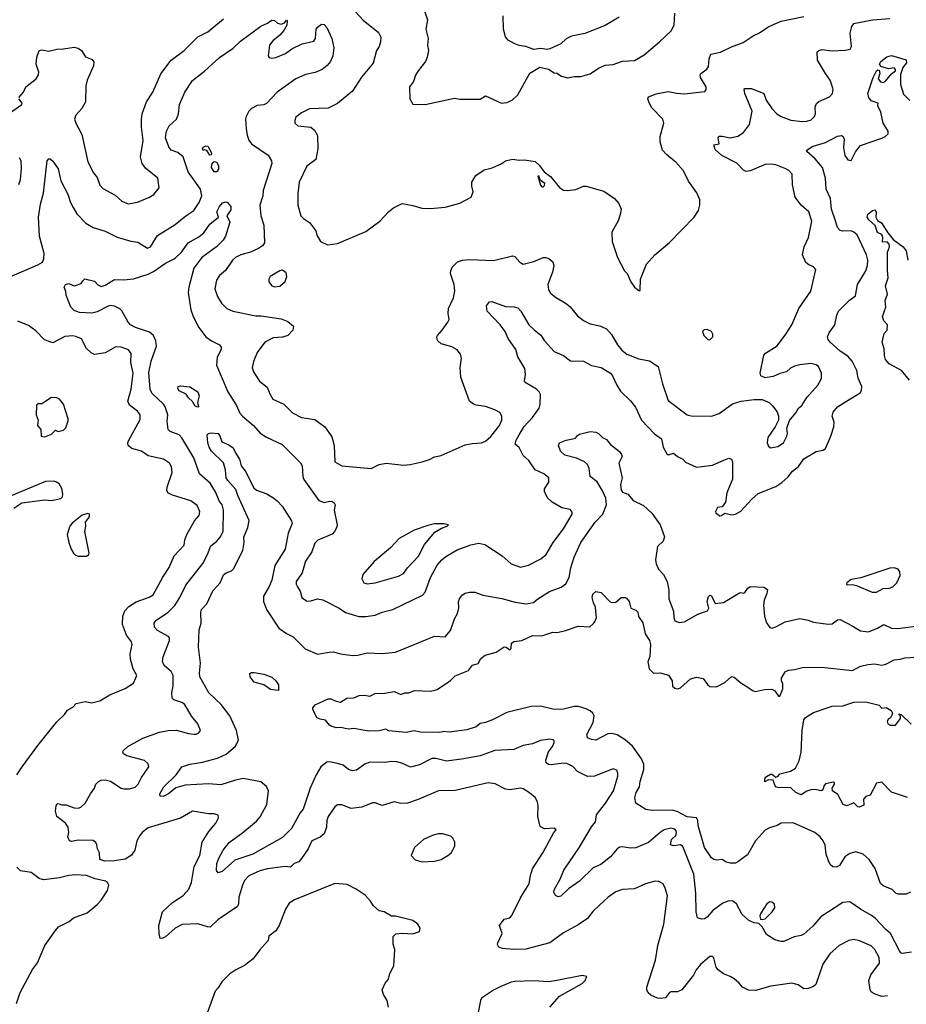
# Model space of a CAD drawing. Extents: x 1678759 to 1859541, y 384609 to 522867.
# Tile 381 of 466: x 1815879 to 1822476, y 413438 to 420765. Entities that reach past the tile are written whole.
import ezdxf

# ---------------------------------------------------------------- set-up
doc = ezdxf.new("R2010")
doc.units = 0

msp = doc.modelspace()

# ---------------------------------------------------------------- linework, layer by layer
at = {"layer": '0CON20XD'}
for points in [[(1818376.2, 420825), (1818435, 420761.2), (1818549.5, 420669.5), (1818566.7, 420635), (1818565, 420600), (1818553.8, 420565), (1818533.8, 420535), (1818509.5, 420440.5), (1818422.1, 420337.9), (1818356.2, 420233.8), (1818245, 420142.5), (1818175, 420106.2), (1818035, 420102), (1817976.9, 420073.1), (1817935, 420040), (1817926, 420015), (1817926.2, 419995), (1817947.5, 419975), (1818044.2, 419964.2), (1818072.7, 419942.7), (1818094.3, 419904.3), (1818097.1, 419805), (1818082, 419725), (1818015, 419673.8), (1817958.1, 419555), (1817948.7, 419471.3), (1817948.9, 419385), (1817972, 419305), (1817991.2, 419285), (1818035, 419256.2), (1818054.1, 419234.1), (1818082, 419195), (1818090.5, 419160.5), (1818117.5, 419115), (1818169.3, 419089.3), (1818245, 419100), (1818455, 419190), (1818560, 419265), (1818624.5, 419335.5), (1818660, 419365), (1818725, 419396.7), (1818805, 419383.3), (1818872.3, 419362.3), (1818935, 419360), (1819045, 419370), (1819155, 419398.8), (1819237.5, 419445), (1819252.5, 419485), (1819242.5, 419525), (1819242.5, 419555), (1819272.5, 419605), (1819335, 419648.8), (1819395, 419663.8), (1819465.9, 419694.1), (1819495, 419713.8), (1819545, 419726.2), (1819595, 419718.8), (1819635, 419723.3), (1819715, 419710), (1819745, 419682.5), (1819781.9, 419631.9), (1819828.8, 419598.8), (1819895, 419516), (1819925, 419497.5), (1819954.1, 419494.1), (1820018.3, 419501.7), (1820073.6, 419526.4), (1820095, 419526.7), (1820225, 419488), (1820306.2, 419435), (1820336.9, 419396.9), (1820353.9, 419356.1), (1820347.5, 419315), (1820333, 419267), (1820286.2, 419185), (1820288.8, 419115), (1820326.7, 418995), (1820378.8, 418895), (1820398.8, 418875), (1820426.2, 418815), (1820455, 418773.3), (1820485, 418750), (1820495, 418750), (1820497.5, 418835), (1820543.8, 418945), (1820605.6, 419014.4), (1820715, 419107.5), (1820898, 419295), (1820930, 419345), (1820941.2, 419385), (1820941.2, 419425), (1820917.7, 419477.7), (1820855, 419563.3), (1820819.7, 419639.7), (1820761.2, 419705), (1820724.6, 419734.6), (1820691.1, 419761.1), (1820662.5, 419795), (1820645.6, 419855), (1820644.3, 419895), (1820671.4, 419995), (1820665.7, 420025), (1820581.3, 420111.3), (1820559.4, 420155), (1820554.3, 420175.7), (1820558.3, 420191.7), (1820615, 420212.2), (1820705, 420229.5), (1820767.4, 420217.4), (1820825, 420214.4), (1820978.3, 420231.7), (1820986.1, 420243.9), (1820986, 420265), (1820945.8, 420335), (1820942, 420355), (1820946.7, 420365), (1820993.2, 420396.8), (1821005.7, 420414.3), (1821010.5, 420475), (1821022.1, 420507.9), (1821095, 420523.6), (1821175, 420562.5), (1821262.5, 420595), (1821337.5, 420645), (1821383.6, 420666.4), (1821445, 420710), (1821492.5, 420732.5), (1821545, 420754), (1821715, 420788.8)], [(1818887.5, 420845), (1818912.5, 420765), (1818900, 420695), (1818918, 420625), (1818914, 420575), (1818920, 420535), (1818911.2, 420485), (1818898.8, 420455), (1818844.3, 420385.7), (1818825, 420352.5), (1818808.8, 420305), (1818780.8, 420265), (1818783.3, 420175), (1818805, 420137.5), (1818895, 420133.8)], [(1815805, 418851.5), (1816015, 418940.9), (1816048.3, 418961.7), (1816059.6, 418985), (1816060.4, 419025), (1816025.5, 419155), (1816018.5, 419295), (1816035, 419392.5), (1816056.7, 419475), (1816068.9, 419585), (1816083.3, 419715), (1816095, 419730), (1816105, 419730), (1816125, 419712.5), (1816165.8, 419655), (1816184.3, 419565), (1816236.8, 419466.8), (1816257.1, 419405), (1816277.2, 419367.2), (1816305, 419320.8), (1816370.3, 419250.3), (1816425, 419219.2), (1816515, 419191.9), (1816605, 419147.5), (1816705, 419117.1), (1816758.7, 419108.7), (1816830, 419065), (1816852, 419075), (1816905, 419158), (1817035, 419240), (1817114.6, 419305.4), (1817176, 419344), (1817215, 419405.8), (1817233.8, 419455), (1817224.5, 419505), (1817133.7, 419633.7), (1817094.5, 419745), (1817055.9, 419775.9), (1817006, 419795), (1816988, 419818), (1816964.5, 419885), (1816970.6, 419935), (1816990.8, 419975), (1817045.6, 420025), (1817059.5, 420065), (1817067.2, 420132.8), (1817108.9, 420225), (1817165, 420311.4), (1817255, 420382.5), (1817365, 420484.3), (1817467.1, 420552.9), (1817522.9, 420605), (1817674.1, 420715.9), (1817722, 420738), (1817755, 420761.2), (1817775, 420758), (1817798.6, 420738.6), (1817825, 420730.8), (1817848.3, 420741.7), (1817865, 420762.5), (1817870, 420755), (1817868, 420725), (1817844.3, 420685), (1817815, 420650), (1817762.4, 420607.6), (1817738.6, 420575), (1817728.8, 420495), (1817735, 420483.3), (1817755, 420478), (1817783.9, 420483.9), (1817855.9, 420514.1), (1817905, 420547.3), (1817981.2, 420585), (1818066.7, 420605), (1818080.8, 420625), (1818084.2, 420695), (1818095, 420710), (1818125, 420731.2), (1818145, 420730), (1818165, 420706.7), (1818202.9, 420625), (1818216.8, 420556.8), (1818208.9, 420495), (1818190.6, 420455), (1818167.1, 420425), (1818130, 420395), (1818077.1, 420372.9), (1818005, 420358), (1817934.3, 420324.3)], [(1816205, 420549.4), (1816285, 420559.4), (1816314.3, 420554.3), (1816340, 420535), (1816369.4, 420489.4), (1816418.3, 420468.3), (1816431.2, 420451.2), (1816428.7, 420421.3), (1816380, 420315), (1816372.2, 420272.2), (1816368.6, 420155), (1816341.4, 420105), (1816295.6, 420054.4), (1816287.1, 420025), (1816295.6, 419995), (1816340.3, 419910.3), (1816386.8, 419706.8), (1816427.5, 419625), (1816455, 419590), (1816474.5, 419534.5), (1816498.3, 419508.3), (1816589.7, 419459.7), (1816640, 419415), (1816685, 419394.2), (1816755, 419407.5), (1816845, 419444), (1816877, 419463), (1816918, 419515), (1816908, 419585), (1816815, 419661.2), (1816790.8, 419695), (1816778.6, 419745), (1816798.6, 419865), (1816784.5, 419964.5), (1816784.4, 420025), (1816790, 420065), (1816821.4, 420155), (1816869.2, 420225), (1816928.8, 420361.2), (1817006.9, 420465), (1817103.1, 420535), (1817205, 420637.9), (1817278.9, 420675), (1817395, 420771.9)], [(1817934.3, 420324.3), (1817795.6, 420225), (1817715, 420142.2), (1817695, 420131.8), (1817645, 420125.5), (1817605, 420104.3), (1817584.2, 420085), (1817564.2, 420045.8), (1817560, 420025), (1817564.4, 419955), (1817571.9, 419905), (1817585, 419868), (1817605, 419841.4), (1817727.6, 419757.6), (1817753.8, 419715), (1817755.9, 419695.9), (1817691.5, 419495), (1817688.6, 419455), (1817666.2, 419383.8), (1817673.6, 419305), (1817695.6, 419235.6), (1817700, 419105), (1817686.9, 419083.1), (1817655, 419062.9), (1817595.3, 419034.7), (1817525, 419014.6), (1817485.7, 418995), (1817461.4, 418975), (1817411.3, 418898.7), (1817365, 418862), (1817342.4, 418827.6), (1817330.9, 418760.9), (1817352, 418705), (1817380, 418655), (1817421.2, 418615), (1817465, 418595.6), (1817635, 418561.1), (1817675, 418561.4), (1817825, 418538.6), (1817875, 418519.2), (1817916.2, 418485), (1817912, 418455), (1817875, 418416), (1817835, 418403.1), (1817765, 418396.7), (1817703.8, 418366.2), (1817645, 418288), (1817617.9, 418222.1), (1817610, 418175), (1817618.6, 418145), (1817662.9, 418075), (1817721.3, 418031.3), (1817740.9, 417980.9), (1817762.2, 417942.2), (1817844.5, 417904.5), (1817908.3, 417838.3), (1817975, 417805.6), (1818075, 417790), (1818148.6, 417735), (1818200.7, 417660.7), (1818218.1, 417595), (1818223.8, 417475), (1818275, 417445.6), (1818495, 417425.8), (1818555, 417453.8), (1818605, 417463.8), (1818735, 417449.2), (1818785, 417454.3), (1818875, 417474.2), (1818927.9, 417492.1), (1818965, 417512.5), (1819015, 417522.5), (1819195, 417600), (1819245, 417611.4), (1819315, 417615.8), (1819345, 417627.5), (1819385, 417662.9), (1819448.6, 417745), (1819465.7, 417785), (1819467.5, 417815), (1819450.9, 417840.9), (1819415, 417862.5), (1819343.9, 417886.1), (1819275, 417896.2), (1819255, 417903.8), (1819226.1, 417926.1), (1819161.2, 418105), (1819157.5, 418175), (1819167.5, 418245), (1819160, 418275), (1819135, 418307.5), (1819095, 418330), (1819015, 418353.8), (1818990, 418375), (1818986.2, 418385), (1818983.8, 418405), (1818988.8, 418415), (1819023.8, 418455), (1819065.7, 418514.3), (1819073.8, 418535), (1819067.7, 418577.7), (1819070, 418615), (1819105.8, 418695), (1819117.5, 418745), (1819112.9, 418795), (1819085.8, 418875), (1819086, 418895), (1819097.7, 418922.3), (1819138, 418962), (1819174.1, 418975.9), (1819225, 418980), (1819405, 418972.5), (1819545, 419008), (1819562.3, 419002.3), (1819600.3, 418960.3), (1819626.2, 418946.2), (1819704.5, 418965.5), (1819775, 418994.2), (1819795, 418995.8), (1819817, 418987), (1819845, 418963.3), (1819854, 418935), (1819844.4, 418885), (1819809.4, 418795), (1819814.3, 418755), (1819828.7, 418728.7), (1819865, 418699.2), (1819945, 418652.5), (1819975, 418627.5), (1820030.2, 418560.2), (1820075.5, 418525.5), (1820125, 418500.6), (1820196.3, 418486.3), (1820245, 418464.2), (1820282.6, 418422.6), (1820327.1, 418345), (1820360, 418305), (1820397.1, 418275), (1820485, 418242.2), (1820565, 418225.8), (1820629.2, 418185), (1820662.9, 418055), (1820705, 417931.2), (1820845.6, 417825.6), (1820875, 417817.5), (1821026.6, 417813.4), (1821085, 417834.3), (1821182.8, 417907.2), (1821246.8, 417926.8), (1821345, 417939.4), (1821405, 417938.6), (1821455, 417915.7), (1821479.2, 417895), (1821515, 417846.2), (1821525.7, 417815), (1821526, 417785), (1821500.6, 417735), (1821447.1, 417655), (1821440.8, 417615), (1821451.2, 417591.2), (1821465, 417578.8), (1821520.7, 417589.3), (1821562.5, 417615), (1821588.6, 417665), (1821592.9, 417685), (1821588, 417725), (1821606.8, 417783.2), (1821655, 417838.6), (1821675, 417872.9), (1821698.5, 417895), (1821735, 417952.5), (1821818.6, 418045), (1821845.7, 418095), (1821845.8, 418135), (1821823, 418183), (1821805, 418197.5), (1821765, 418206.9), (1821685, 418197.5), (1821645, 418186.2), (1821615, 418171.2), (1821585, 418143.8), (1821535, 418131.2), (1821485, 418110), (1821425, 418100), (1821393.3, 418115), (1821390, 418135), (1821415, 418267.5), (1821427.7, 418282.3), (1821515, 418338.8), (1821580, 418425), (1821623.8, 418495), (1821677.5, 418615), (1821766, 418745), (1821803.3, 418905), (1821785, 418926.2), (1821750.3, 418940.3), (1821727.9, 418957.9), (1821704.4, 419014.4), (1821715.7, 419075), (1821748.1, 419145), (1821774.2, 419265), (1821750.8, 419335), (1821693.8, 419383.8), (1821649.4, 419445), (1821629.5, 419535), (1821626.2, 419615), (1821602.4, 419642.4), (1821578.8, 419655), (1821505, 419685.6), (1821465, 419691.1), (1821425, 419688.1), (1821315, 419640), (1821285, 419635.8), (1821265.5, 419645.5), (1821215, 419696.9), (1821102.5, 419755), (1821055, 419798.8), (1821044, 419835), (1821085, 419842), (1821077.1, 419882.9), (1821082.5, 419897.5), (1821105, 419898.6), (1821165, 419886.5), (1821222, 419898), (1821265.7, 419925), (1821308.6, 419985), (1821330.4, 420085), (1821274.4, 420215), (1821270, 420245), (1821275, 420252.5), (1821325, 420252.5), (1821415.4, 420215.4), (1821434.4, 420165), (1821475.8, 420105), (1821514.2, 420065), (1821544.5, 420044.5), (1821617.6, 420017.6), (1821705, 420007.8), (1821735, 420010), (1821769.3, 420020.7), (1821794.2, 420045), (1821801.4, 420065), (1821799.2, 420115), (1821807.5, 420142.5), (1821825, 420156), (1821905, 420190), (1821926.2, 420215), (1821933.3, 420245), (1821930, 420255), (1821909.2, 420315), (1821876.2, 420363.8), (1821815.8, 420465), (1821813.3, 420525), (1821824.4, 420535.6), (1821847.7, 420542.3), (1821925, 420532.9), (1822022.3, 420537.7), (1822057.5, 420545), (1822068.8, 420565), (1822059.2, 420665), (1822070.8, 420715), (1822085, 420736), (1822225, 420762.9), (1822355, 420774.4)], [(1818895, 420133.8), (1819115, 420180.8), (1819155, 420174.3), (1819305.9, 420174.1), (1819345, 420198.8), (1819465, 420144), (1819505, 420148), (1819542.5, 420165), (1819585, 420206.7), (1819675, 420367.5), (1819748.3, 420411.7), (1819815, 420396.7), (1819855, 420370), (1819875, 420367.5), (1819910, 420345), (1819955, 420332.5), (1820005, 420342.5), (1820055, 420342.5), (1820125, 420362.5), (1820186.4, 420403.6), (1820235, 420427.5), (1820295, 420432.5), (1820365, 420456.7), (1820455, 420461.2), (1820526.8, 420503.2), (1820639.7, 420600.3), (1820727, 420683), (1820748.8, 420725), (1820753, 420813)], [(1820340, 420785), (1820235, 420721.2), (1820085, 420662), (1819985, 420642), (1819945, 420622.5), (1819905, 420586.2), (1819825, 420548.8), (1819805, 420543.3), (1819755, 420550), (1819703.6, 420543.6), (1819646.4, 420566.4), (1819595, 420573.3), (1819558.3, 420588.3), (1819515, 420613.3), (1819495, 420637.5), (1819478.8, 420695), (1819476, 420795)], [(1815873.8, 420185), (1815906.9, 420225), (1815925.5, 420264.5), (1816001.4, 420325), (1816020, 420355), (1816020.6, 420375), (1816001.5, 420435), (1816007.1, 420485), (1816024.4, 420535.6), (1816045, 420541.2), (1816095, 420530.6), (1816155, 420546.7), (1816205, 420549.4)], [(1819784.2, 418375), (1819855, 418295.6), (1819925, 418267.1), (1819977.5, 418227.5), (1820075, 418224.2), (1820135, 418192.5), (1820205.5, 418175.5), (1820275, 418134), (1820290.8, 418115), (1820322.5, 418045), (1820350.9, 418000.9), (1820425, 417928), (1820461.7, 417881.7), (1820505.4, 417785.4), (1820602.4, 417682.4), (1820655.4, 417645.4), (1820667.1, 417585), (1820694.2, 417534.2), (1820705, 417526.7), (1820745, 417540), (1820775, 417513.3), (1820812.5, 417495), (1820832.5, 417472.5), (1820915, 417434), (1821035, 417448.8), (1821117.5, 417487.5), (1821155, 417501.2), (1821176.2, 417495), (1821182, 417475), (1821184, 417345), (1821142, 417245), (1821130, 417175), (1821105, 417140), (1821072.5, 417135), (1821056.7, 417105), (1821060, 417095), (1821087, 417073), (1821100, 417075), (1821125, 417092.5), (1821175, 417081.2), (1821205, 417084), (1821245, 417107.5), (1821324.6, 417195.4), (1821375, 417238), (1821505, 417290), (1821549.3, 417320.7), (1821597, 417363), (1821628.8, 417405), (1821675, 417440), (1821715, 417496), (1821805, 417551.2), (1821857.5, 417562.5), (1821875.8, 417574.2), (1821914.3, 417665), (1821935.9, 417735.9), (1821939.5, 417769.5), (1821925.8, 417815), (1821932.5, 417845), (1821965.5, 417884.5), (1822032.5, 417925), (1822132.7, 417987.3), (1822144, 418005), (1822145.7, 418035), (1822118.1, 418098.1), (1822109.4, 418155), (1822074.6, 418225), (1822041.2, 418261.2), (1821985, 418298.8), (1821909.2, 418365), (1821894, 418385), (1821890.8, 418405), (1821902.5, 418435), (1821944.2, 418495), (1821958.6, 418565), (1821972.5, 418595), (1822052.8, 418677.2), (1822099.1, 418710.9), (1822113.3, 418795), (1822174.1, 418895.9), (1822188.5, 418935), (1822190.4, 418975), (1822180.4, 419015), (1822110, 419165), (1822086.7, 419185), (1822065, 419193.2), (1822001.1, 419191.1), (1821985, 419195.7), (1821965, 419218), (1821949.4, 419269.4), (1821919.7, 419355), (1821912.3, 419435), (1821881.1, 419505), (1821874.1, 419585), (1821851.8, 419665), (1821798.9, 419728.9), (1821736.7, 419785), (1821736.7, 419795), (1821775, 419822), (1821875, 419851.9), (1821965, 419898), (1821995, 419903.8), (1822006, 419895), (1822014.2, 419875), (1822008.6, 419815), (1822019.4, 419755), (1822042.1, 419722.1), (1822065, 419716.7), (1822097.6, 419782.4), (1822135, 419830), (1822295, 419884.5), (1822318.6, 419895), (1822340.6, 419915), (1822340.5, 419935), (1822305.4, 419995), (1822286.3, 420076.3), (1822265.7, 420125), (1822266.7, 420145), (1822215, 420160), (1822196.9, 420185), (1822189.4, 420215), (1822230, 420335), (1822253.8, 420385), (1822265, 420392.5), (1822275, 420390), (1822280, 420365), (1822268, 420325), (1822285, 420303.3), (1822305, 420296.7), (1822321.7, 420308.3), (1822367.1, 420362.9), (1822395.8, 420385), (1822395.8, 420395), (1822385, 420405.8), (1822345, 420400), (1822286.4, 420416.4), (1822276.7, 420435), (1822286.2, 420455), (1822331.7, 420488.3), (1822365, 420497.5), (1822475.7, 420465.7), (1822476.7, 420445), (1822449.7, 420410.3), (1822433, 420357), (1822432.8, 420282.8), (1822455, 420210), (1822503.4, 420163.4)], [(1815761.5, 420038.5), (1815895.7, 420135), (1815897.5, 420145), (1815873.8, 420175)], [(1817295, 419757.5), (1817270.7, 419790.7), (1817255, 419797.5), (1817245, 419792.5), (1817240, 419805), (1817245, 419817.5), (1817265, 419827.5), (1817280, 419825), (1817306.2, 419775), (1817305, 419760), (1817295, 419757.5)], [(1815872.1, 419537.9), (1815885.7, 419575), (1815892.5, 419655), (1815890.8, 419715), (1815877.3, 419737.3)], [(1817345, 419632), (1817325, 419633.3), (1817307.5, 419665), (1817311.9, 419698.1), (1817325, 419710), (1817345, 419703.8), (1817357.9, 419677.9), (1817358, 419652), (1817345, 419632)], [(1819775, 419520), (1819785, 419530), (1819786.2, 419545), (1819751.7, 419571.7), (1819745, 419600), (1819735, 419600), (1819753.3, 419533.3), (1819765, 419520), (1819775, 419520)], [(1822337.2, 413501.4), (1822294.7, 413494.7), (1822236.2, 413515), (1822215, 413530.8), (1822206.9, 413545), (1822198.1, 413615), (1822213.3, 413656.7), (1822276.2, 413743.8), (1822275.6, 413785), (1822241.4, 413845), (1822215, 413872.5), (1822129.1, 413909.1), (1822085, 413919.4), (1822048.3, 413911.7), (1821975.6, 413874.4), (1821907, 413813), (1821855.7, 413735), (1821802, 413585), (1821785, 413568.8), (1821746, 413554), (1821715, 413553.8), (1821671.7, 413581.7), (1821625, 413593.8), (1821467.3, 413572.7), (1821355, 413539.2), (1821302.7, 413542.7), (1821256.7, 413565), (1821233.8, 413595), (1821196.6, 413626.6), (1821165.5, 413645.5), (1821115, 413664), (1821076.7, 413695), (1821062, 413715), (1821043.8, 413783.8), (1821035, 413792.5), (1821015, 413793.3), (1820945, 413733.8), (1820913.3, 413695), (1820892.9, 413655), (1820805, 413546.2), (1820775, 413530), (1820725, 413531.2), (1820714.3, 413525.7), (1820683.9, 413486.1), (1820645, 413480), (1820625, 413483.8), (1820574.3, 413504.3), (1820555, 413523.3), (1820546.2, 413545), (1820546.2, 413565), (1820611.1, 413765), (1820626.7, 413875), (1820672.7, 414035), (1820699.4, 414245), (1820683, 414303), (1820666.2, 414335), (1820635, 414350.8), (1820607.3, 414352.7), (1820535, 414334.2), (1820455, 414295.7), (1820365, 414291.9), (1820315, 414275.4), (1820258.9, 414235), (1820192.5, 414175), (1820145, 414128), (1820105, 414075.8), (1820035, 414028.1), (1819925, 413969.2), (1819823.3, 413895), (1819645, 413847.5), (1819555.8, 413845.8), (1819472.3, 413852.3), (1819443.3, 413863.3), (1819433.8, 413883.8), (1819436, 413895), (1819468, 413965), (1819450, 414025), (1819485, 414070.6), (1819525, 414082), (1819541.8, 414098.2), (1819607.8, 414235), (1819669.4, 414335), (1819679.4, 414395), (1819695.7, 414445), (1819770.8, 414565), (1819853, 414717), (1819870, 414735), (1819855, 414747.5), (1819783.9, 414743.9), (1819751.7, 414761.7), (1819734.1, 414834.1), (1819738, 414915), (1819732, 414945), (1819715, 414976.2), (1819672.4, 415012.4), (1819625, 415040.8), (1819605, 415045.8), (1819525, 415032.9), (1819495, 415037.5), (1819417.9, 415077.9), (1819365, 415086.9), (1819120.3, 415029.7), (1818995, 415026.9), (1818845, 414962.2), (1818765, 414934.5), (1818715, 414931.9), (1818665, 414944.2), (1818575, 414916), (1818525, 414935.8), (1818505, 414937.5), (1818425, 414903.5), (1818345, 414895.5), (1818275, 414921.9), (1818245, 414921.4), (1818225, 414908), (1818175.6, 414835), (1818163.5, 414805), (1818163.1, 414755), (1818144.3, 414705), (1818115, 414681.9), (1818052.5, 414655), (1818024.4, 414595), (1817977.1, 414522.9), (1817955, 414498.9), (1817921.4, 414485), (1817895, 414457.8), (1817855, 414462.9), (1817723.6, 414446.4), (1817665, 414430), (1817585, 414393.1), (1817552.3, 414357.7), (1817536, 414324), (1817508.5, 414235), (1817508, 414185), (1817498.8, 414165), (1817352.6, 414067.4), (1817297.4, 414012.6), (1817275.8, 414014.2), (1817205, 414037.5), (1817087.7, 414032.3), (1817035.3, 414004.7), (1816965, 413940), (1816945, 413928.8), (1816925, 413927.5), (1816916, 413965), (1816914.6, 414025), (1816942.5, 414125), (1817015, 414194.4), (1817073.3, 414233.3), (1817095, 414248.2), (1817137.9, 414295), (1817158.2, 414345), (1817177.8, 414462.2), (1817219.6, 414545), (1817236.7, 414643.3), (1817285.3, 414724.7), (1817338.6, 414785), (1817358.8, 414825), (1817356.1, 414846.1), (1817325.8, 414855.8), (1817285, 414855.7), (1817165, 414875.6), (1817075, 414823.1), (1816835, 414749.6), (1816791.7, 414718.3), (1816773.1, 414695), (1816751.1, 414655), (1816735.6, 414585), (1816711.7, 414548.3), (1816663, 414517), (1816583.9, 414506.1), (1816513.3, 414503.3), (1816476, 414515), (1816473.6, 414565), (1816458.4, 414595), (1816453.4, 414625), (1816445, 414641.5), (1816425.7, 414655.7), (1816315, 414658.4), (1816265, 414649.6), (1816249.2, 414655), (1816237.7, 414685), (1816243.9, 414715), (1816238.8, 414755), (1816219.1, 414785), (1816156.1, 414835), (1816144.5, 414875.5), (1816150.8, 414915), (1816155, 414926.7), (1816165, 414932), (1816192.7, 414922.7), (1816225, 414921.1), (1816285, 414898.5), (1816315, 414897.3), (1816335, 414904.5), (1816365, 414934.4), (1816404.7, 415005), (1816436, 415045), (1816445, 415075.6), (1816465, 415096.7), (1816485, 415105.6), (1816515, 415108.1), (1816555, 415098.1), (1816635, 415047.1), (1816655, 415041.1), (1816695, 415040.4), (1816737.5, 415052.5), (1816761.5, 415075), (1816785.3, 415124.7), (1816840, 415205), (1816836, 415226), (1816808.8, 415251.2), (1816676.8, 415286.8), (1816651.4, 415301.4), (1816646.2, 415315), (1816648.8, 415325), (1816684.6, 415355.4), (1816795, 415418.6), (1816918.3, 415461.7), (1816985, 415475.6), (1817045, 415478.1), (1817135, 415452.5), (1817175, 415447.5), (1817195, 415448.8), (1817212.3, 415457.7), (1817223.6, 415476.4), (1817204, 415525), (1817160.2, 415580.2), (1817105, 415670.8), (1817084.5, 415684.5), (1817025, 415704.4), (1817014.4, 415715), (1817010, 415755), (1817020, 415805), (1817020, 415885), (1817005, 415914.3), (1816955, 415958), (1816941.7, 415988.3), (1816946.8, 416023.2), (1816994, 416145), (1816994.1, 416164.1), (1816985.5, 416175.5), (1816905, 416219.2), (1816882.5, 416245), (1816879.2, 416275), (1816892, 416295), (1816985, 416356.9), (1817034, 416406), (1817070.9, 416465), (1817115, 416558), (1817241.1, 416718.9), (1817276, 416784), (1817300.6, 416849.4), (1817345, 416884.2), (1817371.9, 416915), (1817393.6, 416956.4), (1817394.6, 417115), (1817386.1, 417155), (1817363.6, 417183.6), (1817335, 417250.6), (1817296.2, 417316.2), (1817217.1, 417385), (1817173.8, 417505), (1817085, 417652.9), (1817065, 417675.5), (1816999.8, 417699.8), (1816984.5, 417714.5), (1816976.7, 417775), (1816980.9, 417825), (1816961.1, 417885), (1816947.9, 417905), (1816863.3, 417985), (1816849.5, 418015), (1816840.6, 418139.4), (1816856.8, 418225), (1816897.5, 418335), (1816892.3, 418375), (1816875.5, 418415), (1816845, 418438.5), (1816740, 418475), (1816704, 418495), (1816685.8, 418515), (1816638.6, 418598.6), (1816623.6, 418613.6), (1816585, 418633.5), (1816555, 418637.1), (1816537.6, 418632.4), (1816455, 418590.6), (1816415, 418581.1), (1816325, 418586.4), (1816285, 418600.6), (1816260, 418625), (1816223.8, 418715), (1816223, 418743), (1816210, 418775), (1816220, 418795), (1816245, 418802.5), (1816283.8, 418783.8), (1816295, 418786.2), (1816337.3, 418802.7), (1816347.7, 418822.3), (1816364.2, 418835.8), (1816435, 418820), (1816460.7, 418790.7), (1816485, 418778.9), (1816515, 418788.2), (1816585, 418831.2), (1816655, 418829.2), (1816725, 418837.5), (1816835, 418870.9), (1816875, 418890), (1816965, 418952.1), (1817032.6, 418987.4), (1817082.9, 419035), (1817132.5, 419105), (1817210.9, 419149.1), (1817250.2, 419179.8), (1817295, 419244), (1817358.8, 419295), (1817346, 419335), (1817365, 419375.8), (1817388.3, 419401.7), (1817415, 419409.2), (1817425, 419405.8), (1817451.2, 419375), (1817449.5, 419350.5), (1817420, 419305), (1817442, 419258), (1817411.2, 419155), (1817393.3, 419125), (1817343.8, 419075), (1817233.7, 418996.3), (1817175, 418915.7), (1817136.4, 418775), (1817133.3, 418735), (1817151.8, 418605), (1817170.5, 418555), (1817212.2, 418475), (1817265, 418405.8), (1817305.4, 418375.4), (1817365, 418346), (1817377.7, 418327.7), (1817377.3, 418312.7), (1817348.3, 418251.7), (1817344.4, 418195), (1817426.9, 417995), (1817492.9, 417895), (1817517.8, 417837.8), (1817536, 417815), (1817618.1, 417745), (1817668.7, 417688.7), (1817715, 417658.6), (1817832.6, 417602.6), (1817968.3, 417468.3), (1817980.8, 417445), (1817986.5, 417365), (1817993.3, 417343.3), (1818105, 417186.2), (1818145, 417170.8), (1818185, 417181.2), (1818205, 417178.8), (1818219.5, 417169.5), (1818226.7, 417155), (1818220, 417115), (1818240.8, 417005), (1818236.8, 416983.2), (1818222.5, 416955), (1818203.6, 416936.4), (1818097.1, 416892.9), (1818075, 416868.8), (1818052.5, 416805), (1818005.6, 416735), (1817980.7, 416649.3), (1817936.9, 416585), (1817935.7, 416565), (1817945.4, 416545.4), (1817965, 416513.3), (1817978, 416465), (1818015, 416438), (1818045, 416439.2), (1818095, 416454.2), (1818135, 416448.1), (1818255.7, 416385.7), (1818303.7, 416353.7), (1818402.4, 416322.4), (1818455, 416323.3), (1818525, 416334.3), (1818575, 416355.6), (1818655, 416375.6), (1818876.4, 416483.6), (1818895.5, 416504.5), (1818936.9, 416615), (1818985.7, 416705), (1819019.2, 416745), (1819051.1, 416768.9), (1819135, 416820.6), (1819235, 416857.8), (1819295, 416868.6), (1819340.7, 416859.3), (1819468.8, 416775), (1819535.7, 416715.7), (1819605, 416691.4), (1819665.4, 416704.6), (1819757, 416753), (1819796.9, 416785), (1819847.8, 416875), (1819925.5, 416975), (1819990, 417085), (1819989.5, 417099.5), (1819975, 417120), (1819913.2, 417133.2), (1819840, 417175), (1819805.9, 417205.9), (1819783.6, 417253.6), (1819783.6, 417273.6), (1819815.9, 417324.1), (1819816.7, 417355), (1819780, 417385), (1819715, 417416), (1819668.8, 417485), (1819625, 417521.9), (1819595, 417581.9), (1819565.8, 417605), (1819572.1, 417635), (1819594.7, 417675.3), (1819633.3, 417736.7), (1819694.7, 417805.3), (1819744.6, 417875), (1819752.5, 417905), (1819754.2, 417975), (1819745, 417996.4), (1819725, 418016.2), (1819641.4, 418065), (1819636.5, 418076.5), (1819643.7, 418125), (1819638.5, 418168.5), (1819586.8, 418255), (1819569.8, 418309.8), (1819515, 418392.9), (1819491.8, 418445), (1819455.3, 418495.3), (1819357.1, 418597.1), (1819353.1, 418635), (1819374.2, 418665.8), (1819392.3, 418667.7), (1819495, 418630.6), (1819558.8, 418628.8), (1819585, 418620), (1819607, 418597), (1819668, 418495), (1819706.3, 418456.3), (1819758, 418418), (1819784.2, 418375)], [(1822337.4, 418897.4), (1822336.2, 419035), (1822351.4, 419075), (1822350, 419095), (1822335, 419111.2), (1822300, 419110), (1822302.9, 419145), (1822295.5, 419165.5), (1822262.5, 419182.5), (1822244.1, 419234.1), (1822196.7, 419275), (1822186.2, 419295), (1822190, 419315), (1822200, 419325), (1822225, 419346.2), (1822245, 419350), (1822252.3, 419332.3), (1822250, 419295), (1822260.8, 419270.8), (1822293, 419253), (1822337.9, 419177.9), (1822379.4, 419129.4), (1822452, 419075), (1822475.7, 419045), (1822488.8, 418975)], [(1817775, 418776), (1817815, 418782), (1817854.3, 418815.7), (1817868, 418855), (1817862.3, 418882.3), (1817835, 418900), (1817815, 418896.2), (1817755, 418862.5), (1817744, 418855), (1817733.8, 418835), (1817734.1, 418814.1), (1817755, 418783.3), (1817775, 418776)], [(1822501.3, 418081.3), (1822439.4, 418155), (1822349.2, 418205), (1822320.8, 418235), (1822312.9, 418265), (1822310.6, 418315), (1822295.6, 418365), (1822310.8, 418429.2), (1822334.4, 418455), (1822335.7, 418495), (1822308, 418525), (1822299.2, 418555), (1822324.2, 418625), (1822318.5, 418675), (1822337, 418723), (1822322.5, 418785), (1822342, 418845), (1822337.4, 418897.4)], [(1815858.8, 415145), (1815896.7, 415205), (1816015, 415363.8), (1816155, 415540), (1816213.3, 415595), (1816233.6, 415626.4), (1816275, 415650), (1816300, 415675), (1816365, 415690), (1816415, 415680), (1816475, 415696.7), (1816550.5, 415739.5), (1816665, 415786.7), (1816725, 415827.5), (1816750, 415885), (1816724.1, 415934.1), (1816703.3, 416005), (1816701.2, 416045), (1816716.7, 416115), (1816710, 416135), (1816674.4, 416184.4), (1816644.5, 416264.5), (1816646.9, 416325), (1816661.9, 416365), (1816691.7, 416398.3), (1816746.1, 416433.9), (1816843.3, 416466.7), (1816871.4, 416485), (1816943.3, 416616.7), (1816991.5, 416688.5), (1817027.8, 416775), (1817103.3, 416855), (1817107.3, 416895), (1817122.9, 416935), (1817179.4, 417035), (1817213.7, 417076.3), (1817220.6, 417105), (1817199.4, 417149.4), (1817153.7, 417183.7), (1817015, 417226.9), (1816981.2, 417245), (1816974.3, 417264.3), (1816975.7, 417285), (1817014.4, 417395), (1817008, 417438), (1816994.2, 417465), (1816950, 417495), (1816835, 417519.6), (1816784.2, 417555), (1816713.5, 417573.5), (1816687.1, 417595), (1816683.1, 417615), (1816689.1, 417630.9), (1816775, 417790), (1816775.7, 417825), (1816755, 417852.5), (1816697.3, 417897.3), (1816683.1, 417925), (1816708.5, 418015), (1816722.7, 418135), (1816706.2, 418215), (1816709.7, 418279.7), (1816687.8, 418307.8), (1816635, 418327.8), (1816595, 418330.6), (1816515, 418285.8), (1816435, 418274.4), (1816412, 418285), (1816375, 418318), (1816339.5, 418389.5), (1816298, 418408), (1816275, 418411.9), (1816215, 418406.9), (1816125, 418360), (1816062.8, 418382.8), (1815999.4, 418449.4), (1815945, 418490), (1815865, 418521.5)], [(1821015, 418383.3), (1821037.5, 418405), (1821037.5, 418425), (1821027.5, 418445), (1820995, 418460), (1820973, 418457), (1820960, 418445), (1820970, 418415), (1821000, 418385), (1821015, 418383.3)], [(1817205, 417881.2), (1817185, 417890), (1817165, 417924), (1817135, 417950), (1817117.1, 417977.1), (1817065, 418002), (1817055, 418020), (1817057.5, 418035), (1817075, 418041.2), (1817145, 418031.9), (1817205, 417996), (1817215.6, 417965), (1817202.5, 417915), (1817208.8, 417885), (1817205, 417881.2)], [(1816065, 417660), (1816115, 417680), (1816145, 417710), (1816165, 417700), (1816205, 417710), (1816221.7, 417728.3), (1816239.3, 417780.7), (1816240, 417795), (1816206, 417905), (1816175, 417940), (1816155, 417950), (1816115, 417953.3), (1816045, 417907.5), (1816013, 417907), (1816003, 417897), (1816002.5, 417825), (1816017.5, 417785), (1816012.5, 417745), (1816037.5, 417715), (1816040, 417665), (1816065, 417660)], [(1822515, 413826), (1822445, 413816.2), (1822435, 413820), (1822425, 413836.2), (1822359.2, 413965), (1822323.6, 413993.6), (1822245, 414078.6), (1822218.2, 414098.2), (1822135, 414145.6), (1822055, 414200.6), (1822005, 414195.6), (1821841.4, 414088.6), (1821780.9, 414019.1), (1821715, 413959.2), (1821695, 413948.8), (1821641.2, 413938.8), (1821565, 413905.8), (1821544.2, 413904.2), (1821497, 413917), (1821435, 413956.7), (1821403, 414013), (1821378.3, 414038.3), (1821345, 414043.3), (1821305, 414060), (1821255, 414106.2), (1821212.5, 414185), (1821185, 414205.8), (1821155, 414207.1), (1821110.6, 414189.4), (1821035.5, 414134.5), (1820994.2, 414085.8), (1820975, 414073.8), (1820951.7, 414071.7), (1820921.7, 414081.7), (1820912.5, 414125), (1820909.1, 414265), (1820894.4, 414405), (1820812.7, 414612.7), (1820795.5, 414625.5), (1820745, 414618.1), (1820722, 414625), (1820729.6, 414665), (1820760.4, 414695), (1820766, 414716), (1820765, 414728.8), (1820755, 414740), (1820725, 414748.1), (1820675, 414735.6), (1820645, 414717.1), (1820557.6, 414642.4), (1820465, 414601.4), (1820425, 414600), (1820365, 414610), (1820345, 414607.1), (1820325, 414595.7), (1820274.2, 414535), (1820202.1, 414477.9), (1820146.9, 414453.1), (1820043.8, 414355), (1819962.7, 414297.3), (1819905, 414242), (1819885, 414238), (1819865, 414246.7), (1819852.5, 414272.5), (1819859.2, 414295), (1819901.7, 414368.3), (1819926.9, 414435), (1820045, 414608), (1820135, 414758), (1820164.4, 414795), (1820171.7, 414848.3), (1820238.1, 414935), (1820296.5, 415025), (1820328.6, 415135), (1820329.2, 415155), (1820321.2, 415181.2), (1820295, 415190.8), (1820155, 415135.6), (1820105, 415133.3), (1820028.9, 415168.9), (1819995, 415206.7), (1819949.8, 415229.8), (1819925, 415232.9), (1819835, 415218.8), (1819815, 415221.2), (1819796.7, 415235), (1819793.8, 415255), (1819813.2, 415316.8), (1819843.1, 415356.9), (1819856.2, 415385), (1819855, 415397.5), (1819845, 415406.2), (1819825, 415410), (1819755, 415400), (1819695, 415377.1), (1819626.6, 415363.4), (1819555, 415334.3), (1819415, 415326.5), (1819305, 415287.8), (1819185, 415263.3), (1819055, 415246.7), (1818975, 415267.1), (1818945, 415265.6), (1818855, 415219.4), (1818787, 415203), (1818722, 415232), (1818685, 415240.8), (1818645, 415244.5), (1818595, 415236.7), (1818485, 415238.5), (1818446.3, 415223.7), (1818385, 415180.8), (1818355, 415174.2), (1818325, 415186), (1818285, 415216.9), (1818235, 415231.8), (1818185, 415242.7), (1818165, 415240), (1818118.9, 415205), (1818084.4, 415145), (1818041.4, 415045), (1817989.6, 414890.4), (1817966.5, 414863.5), (1817901.9, 414745), (1817835, 414680), (1817615, 414554.7), (1817478.7, 414511.3), (1817386.2, 414425), (1817357, 414417), (1817344.1, 414434.1), (1817347.1, 414485), (1817360, 414525), (1817392.5, 414585), (1817438.5, 414641.5), (1817539.4, 414715), (1817640.7, 414799.3), (1817667.2, 414832.8), (1817718.9, 414925), (1817729.7, 415025), (1817715, 415058.1), (1817672.5, 415092.5), (1817542.3, 415117.7), (1817485, 415106.2), (1817375, 415071.8), (1817285, 415077.8), (1817110.6, 415069.4), (1817042.1, 415047.9), (1816986.7, 415005), (1816945.8, 414984.2), (1816925, 414987.5), (1816922.5, 415005), (1816950.8, 415055), (1817042.5, 415145), (1817085, 415203.8), (1817144.5, 415225.5), (1817239.8, 415240.2), (1817351.7, 415268.3), (1817415, 415299.5), (1817483.1, 415355), (1817507.8, 415402.2), (1817492.9, 415475), (1817442.2, 415585), (1817377.7, 415667.7), (1817286.9, 415755), (1817220.6, 415875), (1817217, 415903), (1817225.5, 415975.5), (1817210.6, 416095), (1817213.3, 416225), (1817228.6, 416275), (1817227.1, 416355), (1817231.9, 416375), (1817272.5, 416417.5), (1817315, 416514.2), (1817370, 416575), (1817395, 416632.5), (1817415, 416648.9), (1817455.4, 416664.6), (1817469.3, 416679.3), (1817538.5, 416815), (1817548.5, 416875), (1817547.1, 416915), (1817577.3, 416985), (1817587.7, 417037.7), (1817501.5, 417225), (1817488, 417268), (1817426.9, 417335), (1817416.5, 417355), (1817410, 417415), (1817396.2, 417466.2), (1817307.1, 417555), (1817287.8, 417585), (1817278.9, 417615), (1817274.4, 417675), (1817285, 417685.6), (1817305, 417690.6), (1817355, 417686), (1817368.2, 417668.2), (1817383.8, 417623.8), (1817435, 417602.1), (1817468.1, 417578.1), (1817486.6, 417536.6), (1817515.7, 417495), (1817528, 417445), (1817561.1, 417401.1), (1817604.2, 417314.2), (1817622.1, 417282.1), (1817641.2, 417265), (1817716.8, 417236.8), (1817771.2, 417205), (1817793.8, 417185), (1817831.2, 417145), (1817902, 417035), (1817906.9, 417016.9), (1817877.3, 416945), (1817855.6, 416825), (1817777.6, 416702.4), (1817755.4, 416595), (1817735, 416545.8), (1817692.5, 416475), (1817693.9, 416436.1), (1817715.7, 416375.7), (1817806.4, 416236.4), (1817865, 416196), (1817913.4, 416173.4), (1818002.6, 416082.6), (1818095, 416044.4), (1818181.4, 416058.6), (1818215, 416060.8), (1818265, 416045.8), (1818355, 416032.5), (1818395, 416035.8), (1818465, 416052.9), (1818575, 416047.5), (1818675, 416057.5), (1818965, 416176), (1819045, 416172.5), (1819085, 416220), (1819115, 416305.8), (1819137.7, 416345), (1819147.6, 416387.6), (1819144.4, 416435), (1819150.8, 416455), (1819175, 416483.8), (1819195, 416496.2), (1819226.1, 416503.9), (1819265, 416504), (1819325, 416482.9), (1819466.8, 416456.8), (1819565, 416431.2), (1819648.8, 416418.8), (1819701.7, 416428.3), (1819735, 416455.6), (1819820.2, 416509.8), (1819909.1, 416540.9), (1819942.2, 416567.8), (1819966.9, 416615), (1819979.6, 416685), (1820005, 416764), (1820054.6, 416875), (1820160.5, 417025), (1820217.7, 417085), (1820246.5, 417155), (1820240, 417205), (1820214.1, 417264.1), (1820175.6, 417325), (1820125, 417366.2), (1820115.5, 417425.5), (1820104.3, 417455), (1820080.8, 417475), (1820021.2, 417501.2), (1819935, 417525.4), (1819902.2, 417555), (1819888.1, 417595), (1819896, 417615), (1819945, 417636.9), (1819994.2, 417645.8), (1820015, 417651.2), (1820028.8, 417671.2), (1820045, 417680.8), (1820125, 417701.2), (1820165.8, 417695.8), (1820185, 417686.2), (1820215.6, 417655.6), (1820245, 417642), (1820275, 417604), (1820341.7, 417551.7), (1820358.3, 417528.3), (1820363.3, 417515), (1820338, 417465), (1820361.2, 417355), (1820350.8, 417305), (1820354.4, 417264.4), (1820365, 417250), (1820403.9, 417233.9), (1820445, 417186.7), (1820520.3, 417150.3), (1820583.2, 417093.2), (1820645.8, 417005), (1820677, 416917), (1820668, 416885), (1820626.1, 416843.9), (1820610, 416745), (1820615.6, 416715), (1820633.1, 416675), (1820670, 416635), (1820697.5, 416585), (1820708.7, 416518.7), (1820708.9, 416455), (1820743.8, 416363.8), (1820745.6, 416315), (1820755, 416292.5), (1820785, 416280), (1820825, 416283.5), (1820925, 416340.8), (1820996, 416365), (1821006.5, 416385), (1820994.5, 416435), (1821005, 416473.3), (1821015, 416483.3), (1821026.9, 416476.9), (1821055, 416421.2), (1821115, 416426.7), (1821235, 416500), (1821245, 416503.3), (1821265, 416497.5), (1821275, 416502.5), (1821297.5, 416535), (1821315, 416546.7), (1821415, 416542.5), (1821442.5, 416525), (1821438.8, 416495), (1821418, 416445), (1821412.7, 416407.3), (1821420.8, 416325), (1821435.7, 416275.7), (1821460.5, 416240.5), (1821475, 416236.2), (1821505, 416247.5), (1821575, 416284.3), (1821685, 416307.5), (1821746.8, 416296.8), (1821785, 416282.5), (1821895, 416266), (1821925, 416268.8), (1821965, 416298), (1821985, 416302), (1822073.8, 416255), (1822135, 416217.1), (1822195, 416210), (1822262.9, 416237.1), (1822305, 416261.4), (1822315, 416262), (1822365, 416237.5), (1822413.2, 416233.2), (1822605, 416260)], [(1815835, 417130), (1815895, 417168.8), (1816065, 417191.2), (1816115, 417186), (1816185, 417202.5), (1816197.5, 417215), (1816200, 417235), (1816193.3, 417275), (1816171.7, 417311.7), (1816153.9, 417323.9), (1816135, 417331.2), (1816070.5, 417329.5), (1815815, 417221.2)], [(1816375, 416773.3), (1816392.5, 416785), (1816396.2, 416795), (1816363.8, 416955), (1816370, 416995), (1816367.5, 417025), (1816397.5, 417065), (1816397.5, 417085), (1816385, 417090), (1816343, 417077), (1816270.7, 417019.3), (1816252.5, 416995), (1816233.3, 416935), (1816243.8, 416875), (1816261.2, 416825), (1816280, 416795), (1816295, 416780), (1816313.6, 416773.6), (1816375, 416773.3)], [(1818465, 416567.1), (1818525, 416573.5), (1818696.6, 416623.4), (1818735, 416643.3), (1818765, 416685.8), (1818846.9, 416773.1), (1818891.8, 416858.2), (1818968.8, 416951.2), (1819018.3, 416981.7), (1819060, 416995), (1819070, 417005), (1819035, 417012.5), (1818965, 417012.5), (1818915, 417000), (1818815, 416966.2), (1818703.3, 416905), (1818638.8, 416835), (1818517.4, 416732.6), (1818431.2, 416635), (1818424, 416605), (1818438.8, 416575), (1818465, 416567.1)], [(1822255, 416504.4), (1822305, 416532.5), (1822350, 416535), (1822375, 416544.2), (1822405, 416573.8), (1822431.7, 416628.3), (1822428.8, 416655), (1822415.7, 416675.7), (1822385.8, 416685.8), (1822355, 416682.5), (1822137.9, 416612.1), (1822065, 416598), (1822033.8, 416575), (1822032.5, 416565), (1822040, 416560), (1822075, 416561.2), (1822105, 416554), (1822222.5, 416505), (1822255, 416504.4)], [(1822507.7, 414272.3), (1822475, 414257.5), (1822415, 414257.5), (1822401.7, 414261.7), (1822370.9, 414290.9), (1822305, 414319.4), (1822285.4, 414335.4), (1822245, 414447.1), (1822199.4, 414515), (1822156, 414555), (1822101.7, 414571.7), (1822055, 414559.5), (1822018.6, 414535), (1821980.3, 414469.7), (1821955, 414458), (1821930, 414460), (1821909.2, 414479.2), (1821896.9, 414505), (1821879.1, 414555), (1821872.6, 414622.6), (1821856.9, 414655), (1821834.4, 414685), (1821795, 414716.2), (1821635, 414787.5), (1821545, 414786.1), (1821515, 414768.8), (1821459.3, 414750.7), (1821425, 414733.3), (1821354.4, 414655), (1821295, 414548.8), (1821222.7, 414497.3), (1821205, 414488.8), (1821165, 414488), (1821135, 414495.7), (1821105, 414514.4), (1821065, 414509.4), (1821045, 414514.4), (1821027.9, 414527.9), (1820974.4, 414605), (1820928.6, 414768.6), (1820925.4, 414805.4), (1820914.5, 414824.5), (1820845, 414832.2), (1820771.4, 414871.4), (1820735, 414882.9), (1820585, 414880.6), (1820537.7, 414887.7), (1820463.8, 414935), (1820455.8, 414975), (1820465.6, 415015), (1820490.4, 415055), (1820496.4, 415095), (1820523.8, 415185), (1820523.1, 415225), (1820504.8, 415264.8), (1820437.8, 415357.8), (1820384.6, 415405), (1820325, 415441.8), (1820285, 415452.8), (1820255, 415450.4), (1820165, 415404.4), (1820135, 415407.5), (1820105, 415421.2), (1820098.6, 415445), (1820147.1, 415535), (1820153.6, 415585), (1820144.4, 415605), (1820125, 415620.9), (1820095, 415636.4), (1820037, 415653), (1820005, 415653.1), (1819925, 415634.5), (1819855, 415630.5), (1819755, 415655.6), (1819685, 415654.3), (1819505, 415608.9), (1819396.7, 415555), (1819345, 415534.2), (1819305, 415526.2), (1819275, 415502), (1819205, 415481.1), (1819075, 415462.9), (1819035, 415468.1), (1819005, 415460), (1818861.9, 415461.9), (1818815, 415473.8), (1818755, 415460), (1818625, 415471.9), (1818604.1, 415484.1), (1818555, 415471.5), (1818475, 415469.5), (1818365, 415490.5), (1818325, 415485.7), (1818265, 415497.1), (1818235, 415495.7), (1818197.4, 415507.4), (1818184, 415515), (1818155, 415553.3), (1818115, 415560), (1818090.7, 415570.7), (1818060, 415635), (1818060, 415645), (1818076.7, 415665), (1818175, 415710.8), (1818195, 415710.8), (1818227.5, 415695), (1818265, 415686.2), (1818314.5, 415715.5), (1818365, 415719.2), (1818405, 415735.8), (1818445, 415738.6), (1818485, 415731.4), (1818525, 415750), (1818595, 415751.9), (1818665, 415765.7), (1818715, 415742), (1818745, 415756.2), (1818775, 415756.7), (1818818, 415772), (1818935, 415768), (1818985, 415779.2), (1819085, 415848), (1819118.5, 415881.5), (1819218.7, 415921.3), (1819249.5, 415960.5), (1819290, 415975), (1819309.4, 416010.6), (1819342.5, 416035), (1819425, 416058.8), (1819485, 416096.7), (1819500, 416095), (1819525, 416076.7), (1819530.7, 416079.3), (1819536, 416085), (1819537.5, 416125), (1819555, 416136.7), (1819615, 416144.2), (1819695, 416181.2), (1819765, 416178.8), (1819845, 416206.2), (1819875, 416204), (1819934.1, 416215.9), (1820035, 416252.5), (1820122.5, 416247.5), (1820149.5, 416270.5), (1820161.2, 416288.8), (1820170.8, 416315), (1820169.1, 416339.1), (1820163.5, 416393.5), (1820148, 416425), (1820140, 416465), (1820145, 416490), (1820165, 416510), (1820205, 416502.5), (1820272.3, 416432.3), (1820285, 416426.7), (1820315, 416430), (1820355, 416466.2), (1820385, 416466), (1820395, 416460), (1820413.8, 416435), (1820426, 416386), (1820465, 416371.2), (1820478, 416355), (1820484.1, 416324.1), (1820515, 416277.5), (1820533.8, 416195), (1820565.7, 416145.7), (1820572, 416115), (1820567.5, 416025), (1820552, 415985), (1820562, 415935), (1820595, 415902), (1820645, 415904.2), (1820706.8, 415886.8), (1820734.2, 415845), (1820736, 415805), (1820755, 415789.2), (1820775, 415785.8), (1820795, 415792.5), (1820871.3, 415858.7), (1820915, 415872.5), (1820965, 415862), (1820996.5, 415816.5), (1821015, 415802.5), (1821065, 415800.8), (1821125, 415831.2), (1821175, 415876.7), (1821195, 415872.5), (1821245, 415830), (1821305, 415793.8), (1821333, 415773), (1821355, 415766), (1821420.5, 415779.5), (1821475, 415782.5), (1821499.3, 415769.3), (1821525, 415730), (1821535, 415730), (1821556.4, 415786.4), (1821557, 415823), (1821546.7, 415845), (1821548.8, 415865), (1821575, 415912.5), (1821600, 415925), (1821645, 415929.2), (1821705, 415944.3), (1821846.2, 415946.2), (1822075, 415921.4), (1822135, 415954.2), (1822192.6, 415967.4), (1822240.3, 415970.3), (1822295, 415961.4), (1822325, 415968.6), (1822385, 416000.6), (1822434.4, 416005.6), (1822465, 416015.8), (1822585, 416022.9)], [(1817805, 415773.3), (1817745, 415780), (1817695.6, 415815.6), (1817625, 415833.8), (1817593.3, 415875), (1817591.2, 415898.8), (1817605, 415907.5), (1817625, 415906.7), (1817695, 415893.8), (1817755, 415871.2), (1817786.2, 415845), (1817805.9, 415815.9), (1817805, 415773.3)], [(1822486.4, 414976.4), (1822365.8, 415015.8), (1822295, 415090), (1822255, 415082.5), (1822206.7, 414995), (1822175, 414983.8), (1822158.8, 414965), (1822160.7, 414919.3), (1822125, 414905.8), (1822115, 414907.1), (1822085, 414936.5), (1822035, 414914.3), (1822006.2, 414925), (1821967.7, 414997.7), (1821926.4, 415026.4), (1821924.2, 415045.8), (1821943.3, 415075), (1821943.3, 415085), (1821935, 415091.2), (1821875, 415079.2), (1821864.4, 415065), (1821855, 415032.5), (1821845, 415026.2), (1821795, 415036), (1821765, 415034.2), (1821736.6, 415023.4), (1821695, 414996), (1821654.6, 415014.6), (1821617.5, 415047.5), (1821520.6, 415050.6), (1821502.2, 415055), (1821485.9, 415105.9), (1821450.8, 415109.2), (1821422.5, 415092.5), (1821422.5, 415115), (1821437, 415133), (1821465, 415150), (1821475, 415150), (1821505, 415127.5), (1821522.5, 415135), (1821536.2, 415153.8), (1821615, 415171.4), (1821652, 415195), (1821680, 415250), (1821693.1, 415315), (1821701.8, 415475), (1821714.3, 415555.7), (1821727.1, 415572.9), (1821785, 415608.8), (1821923.6, 415656.4), (1822005, 415660), (1822085.6, 415685.6), (1822175, 415688.9), (1822273.9, 415663.9), (1822295, 415642), (1822326.4, 415646.4), (1822364, 415625), (1822374, 415605), (1822369.5, 415590.5), (1822359.3, 415570.7), (1822345, 415562.5), (1822333.8, 415545), (1822340, 415525), (1822357.5, 415515), (1822396, 415515), (1822432, 415565), (1822432.5, 415582.5), (1822421.7, 415598.3), (1822437.5, 415595), (1822512.3, 415522.3)], [(1818875, 414498.8), (1818965, 414504), (1819015, 414516.2), (1819065, 414543.8), (1819090, 414565), (1819116.7, 414615), (1819116.7, 414645), (1819102.5, 414675), (1819088.3, 414688.3), (1819025, 414706), (1818994.1, 414705.9), (1818955, 414696.2), (1818885, 414663.8), (1818816.4, 414603.6), (1818792.5, 414545), (1818821.7, 414511.7), (1818875, 414498.8)], [(1815855.8, 413444.2), (1815882, 413525), (1815974.3, 413695.7), (1816011.2, 413745), (1816066.7, 413875), (1816145, 413987.5), (1816167, 414013), (1816247.5, 414055), (1816279.3, 414080.7), (1816380.5, 414119.5), (1816455, 414180), (1816485, 414212.5), (1816533.3, 414285), (1816542.5, 414325), (1816532.5, 414345), (1816517.5, 414355), (1816441.7, 414371.7), (1816375, 414396), (1816295, 414401.2), (1816245, 414396), (1816175, 414378.8), (1816055, 414363.8), (1816023.9, 414373.9), (1815965, 414417.5), (1815885, 414430), (1815858.3, 414458.3)], [(1818622.5, 413415), (1818612.5, 413465), (1818585, 413510), (1818576.7, 413545), (1818597.5, 413595), (1818622.5, 413625), (1818633, 413667), (1818663.3, 413725), (1818670, 413845), (1818657.5, 413885), (1818658.3, 413901.7), (1818658.3, 413941.7), (1818678.3, 413961.7), (1818725, 413967.5), (1818805, 413962.5), (1818855, 413980), (1818860, 414005), (1818842.5, 414035), (1818805, 414060), (1818675, 414092.5), (1818645, 414092.5), (1818590, 414125), (1818555, 414133.3), (1818510.5, 414170.5), (1818490, 414205), (1818449.5, 414249.5), (1818382.5, 414295), (1818315, 414330), (1818225, 414336.2), (1817925, 414215.8), (1817885, 414190), (1817857.5, 414145), (1817810, 414025), (1817786, 413985), (1817733.3, 413945), (1817727.3, 413912.7), (1817665, 413842.5), (1817616.7, 413775), (1817552.9, 413727.1), (1817487.5, 413695), (1817442.5, 413665), (1817385, 413607.5), (1817353.6, 413556.4), (1817332.5, 413535), (1817263.3, 413345)], [(1821405, 414067.5), (1821425, 414073.3), (1821478.8, 414125), (1821498.8, 414155), (1821495, 414182.5), (1821475, 414196.7), (1821460.7, 414199.3), (1821437.5, 414185), (1821393.8, 414115), (1821387.5, 414095), (1821391.7, 414071.7), (1821405, 414067.5)], [(1819823.3, 413415), (1819895, 413498.8), (1820065, 413592.5), (1820087.5, 413615), (1820100, 413645), (1820065, 413652.5), (1819875, 413615.7), (1819814.3, 413605.7), (1819705, 413611.9), (1819563.2, 413606.8), (1819535, 413601.4), (1819460.2, 413569.8), (1819405, 413542.5), (1819315, 413482.5), (1819306.7, 413465), (1819287.5, 413365)]]:
    msp.add_lwpolyline(points, dxfattribs=at)

doc.saveas('drawing.dxf')
